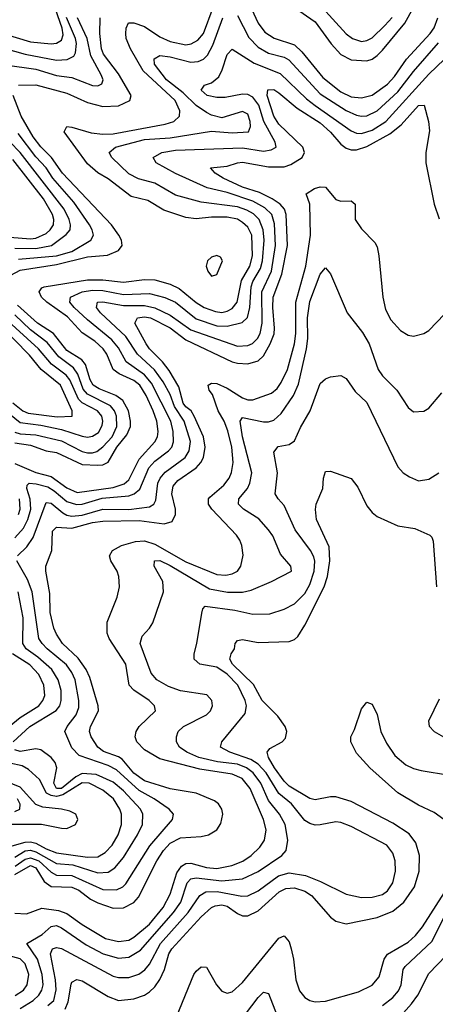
# Model space of a CAD drawing. Header units: inches. Extents: x 990535 to 1117859, y 769386 to 892122.
# Tile 455 of 656: x 1060868 to 1062475, y 815595 to 819403. Entities that reach past the tile are written whole.
import ezdxf

# ---------------------------------------------------------------- set-up
doc = ezdxf.new("R2010")
doc.units = ezdxf.units.IN
doc.header["$MEASUREMENT"] = 0
doc.layers.add('B0861', color=7, linetype='Continuous')

msp = doc.modelspace()

# ---------------------------------------------------------------- linework, layer by layer
at = {"layer": 'B0861', "color": 5}
for points, elevation in [([(1061984.2, 819510), (1062130, 819349), (1062155, 819330), (1062190, 819319.2), (1062210, 819322.3), (1062230, 819332.7), (1062279.6, 819380.4), (1062307.9, 819412.1)], 2940), ([(1060730, 819371.4), (1060910, 819317), (1060990, 819310.1), (1061010, 819312.1), (1061030, 819324.3), (1061035.7, 819344.3), (1061033, 819370), (1060997.2, 819470)], 2980), ([(1060850, 817686.1), (1060930, 817652.3), (1060990, 817636.2), (1061050, 817592.5), (1061090, 817574.9), (1061230, 817593.7), (1061272.3, 817607.7), (1061290, 817624), (1061330, 817703), (1061390.7, 817770), (1061401.1, 817790), (1061404, 817810), (1061397.8, 817850), (1061384.3, 817890), (1061357.7, 817950), (1061332.1, 817990), (1061310, 818007.9), (1061253, 818033), (1061230, 818049.9), (1061204.9, 818110), (1061190.5, 818130.5), (1061159.2, 818159.2), (1061110, 818191.9), (1061053.3, 818253.3), (1060972.8, 818310), (1060953, 818330), (1060943.7, 818350), (1060954.1, 818365.9), (1060962.4, 818370), (1061130, 818397.5), (1061190, 818397.5), (1061270, 818387.9), (1061350, 818397.9), (1061390, 818397.1), (1061450, 818379.9), (1061484, 818364), (1061550, 818309.7), (1061580.8, 818290), (1061625.4, 818274.6), (1061650, 818271.3), (1061670, 818275.6), (1061690, 818286.6), (1061709.3, 818310.7), (1061726, 818394), (1061757.2, 818450), (1061768.7, 818490), (1061764.9, 818570), (1061750, 818600.9), (1061730, 818619.2), (1061710, 818631), (1061670, 818639), (1061610, 818639), (1061550, 818632.5), (1061510, 818637.5), (1061425.9, 818665.9), (1061363.8, 818703.8), (1061299.3, 818719.3), (1061210, 818787.2), (1061170, 818810.8), (1061130, 818845.3), (1061039.9, 818970), (1061050, 818990.1), (1061070, 818987.9), (1061144.9, 818964.9), (1061190, 818960.2), (1061230, 818962.2), (1061430, 818998.7), (1061463.7, 819010), (1061485.4, 819030), (1061486.7, 819050), (1061468.6, 819090), (1061345.5, 819205.5), (1061296.8, 819290), (1061280.4, 819330), (1061278.3, 819350), (1061280.1, 819370), (1061289.1, 819390.9), (1061310, 819391.3), (1061350, 819376.9), (1061410, 819336.6), (1061450, 819319.2), (1061510, 819306.4), (1061530.5, 819309.5), (1061556.6, 819323.4), (1061578.6, 819350), (1061616.2, 819450)], 2880), ([(1061764.8, 819444.8), (1061790.1, 819390), (1061815.4, 819355.4), (1061851.7, 819331.7), (1061930, 819305.8), (1061958.7, 819278.7), (1062040.1, 819180.1), (1062110, 819124.2), (1062150, 819105), (1062190, 819100.8), (1062230, 819111.1), (1062290, 819153.9), (1062317, 819183), (1062362.9, 819250), (1062455.4, 819350), (1062470, 819372.2), (1062484.5, 819410)], 2880), ([(1061930.1, 819450), (1062010, 819394.4), (1062071.7, 819310), (1062110, 819268.8), (1062150, 819247.7), (1062210, 819244), (1062230, 819250.8), (1062250, 819264.7), (1062270, 819285.8), (1062356.8, 819390), (1062390.2, 819449.8)], 2920), ([(1060807.2, 819292.8), (1060889.2, 819269.2), (1061010, 819246.3), (1061051.4, 819248.6), (1061077.4, 819262.6), (1061084.5, 819275.5), (1061088.4, 819311.6), (1061084.4, 819330), (1061048.8, 819411.2)], 2960), ([(1060811.7, 819228.3), (1060930, 819212.2), (1061010, 819187.7), (1061070, 819179.7), (1061150, 819148.8), (1061170, 819146.9), (1061185.3, 819154.7), (1061190.9, 819170), (1061183.6, 819190), (1061143.8, 819263.8), (1061128.5, 819330), (1061091.2, 819410)], 2940), ([(1060850, 817399.2), (1060883.4, 817436.6), (1060899.8, 817470), (1060911.3, 817510), (1060908.7, 817548.7), (1060895.5, 817590), (1060897.4, 817602.6), (1060904.8, 817610), (1060931.9, 817608.1), (1060976.6, 817596.6), (1061001.5, 817581.5), (1061050, 817539.4), (1061087.9, 817527.9), (1061110, 817530), (1061187.3, 817552.7), (1061290, 817561), (1061310.8, 817569.2), (1061332.3, 817587.7), (1061367.3, 817670), (1061390, 817695.4), (1061443.8, 817736.2), (1061456, 817750), (1061463.1, 817770), (1061461.5, 817810), (1061451.9, 817850), (1061377.2, 817997.2), (1061350, 818030.2), (1061279.7, 818079.7), (1061250, 818133.6), (1061224.9, 818164.9), (1061130, 818241.7), (1061079.1, 818290), (1061061.8, 818310), (1061064.7, 818330), (1061109.8, 818350), (1061150, 818357.3), (1061190, 818355.8), (1061270, 818340.7), (1061370, 818344.2), (1061428.6, 818328.6), (1061470, 818310.1), (1061550, 818246.5), (1061630, 818219.2), (1061670, 818218.1), (1061728.3, 818231.7), (1061748.6, 818251.4), (1061758.4, 818290), (1061763.1, 818370), (1061770, 818390), (1061799.5, 818440.5), (1061807.1, 818470), (1061812.7, 818550), (1061809.5, 818590), (1061794.5, 818630), (1061771.9, 818651.9), (1061746.4, 818666.4), (1061710, 818678.7), (1061570, 818696.9), (1061470, 818723.9), (1061390.9, 818770.9), (1061327.8, 818787.8), (1061290, 818806.7), (1061224.5, 818870), (1061214.6, 818890), (1061238, 818910), (1061350, 818939.5), (1061450, 818945.6), (1061610, 818972.6), (1061690, 818965.5), (1061752, 818970), (1061760.2, 818990), (1061759.4, 819010), (1061750, 819037.4), (1061730, 819047.8), (1061650, 819023.9), (1061610, 819034.4), (1061590, 819044.7), (1061550, 819070.6), (1061500.2, 819120.2), (1061436.3, 819170), (1061389.4, 819230.6), (1061387.9, 819252.1), (1061410, 819264.2), (1061450, 819259.2), (1061530, 819238.5), (1061558.7, 819241.3), (1061578.5, 819250), (1061594, 819266), (1061615.1, 819304.9), (1061652.8, 819410)], 2860), ([(1060863.6, 819150), (1060930, 819150.8), (1061050, 819118.8), (1061130, 819082.4), (1061190, 819067.1), (1061250, 819070.1), (1061294, 819090), (1061299.3, 819110), (1061250, 819193.4), (1061192.7, 819270), (1061184.3, 819290), (1061177.4, 819350), (1061178.9, 819410)], 2920), ([(1061710, 819419.2), (1061753.6, 819333.6), (1061790, 819297.3), (1061830, 819273.6), (1061890, 819257.6), (1061908.4, 819248.4), (1062030, 819116.4), (1062130, 819051.9), (1062170, 819033.6), (1062190, 819030.1), (1062210, 819031.1), (1062250, 819050.8), (1062330, 819124.3), (1062390, 819202.1), (1062486.9, 819313.1)], 2860), ([(1060859.3, 817330), (1060895.6, 817364.4), (1060920.1, 817399.9), (1060970, 817535.9), (1060990, 817533.7), (1061035.4, 817495.4), (1061050, 817486.7), (1061070, 817482.8), (1061110, 817486.4), (1061190, 817510), (1061290, 817508.7), (1061370, 817519.2), (1061387.2, 817530), (1061394.5, 817545.5), (1061402.5, 817610), (1061411.3, 817630), (1061430, 817652.7), (1061507.8, 817710), (1061523.7, 817736.3), (1061527.9, 817772.1), (1061504.6, 817850), (1061466.6, 817906.6), (1061450, 817952.9), (1061422.7, 818002.7), (1061388.8, 818048.8), (1061323.2, 818110), (1061278.3, 818178.3), (1061180.1, 818270), (1061164.9, 818290), (1061169.1, 818310), (1061190, 818311.8), (1061270, 818298.1), (1061350, 818298), (1061390, 818288.7), (1061450, 818260.5), (1061530, 818203.3), (1061710, 818140.8), (1061750, 818142.9), (1061768.7, 818151.3), (1061787.6, 818170), (1061798.3, 818190), (1061805.4, 818230), (1061804.5, 818350), (1061841.5, 818430), (1061857.6, 818530), (1061853.5, 818613.5), (1061842.8, 818650), (1061816, 818676), (1061770, 818701.7), (1061670, 818734.3), (1061593.2, 818753.2), (1061470, 818807.7), (1061395.3, 818850), (1061383.5, 818870), (1061417.3, 818890), (1061470, 818898.7), (1061730, 818907), (1061810, 818895.2), (1061840.2, 818899.8), (1061859.7, 818910), (1061855.8, 818930), (1061811.5, 819010), (1061793.1, 819073.1), (1061770, 819103.4), (1061750, 819113.3), (1061730, 819115.3), (1061662.5, 819102.5), (1061630, 819102.4), (1061593, 819110), (1061569.9, 819130), (1061582.9, 819150), (1061610, 819159.5), (1061637.4, 819182.6), (1061651.1, 819208.9), (1061670, 819269), (1061690, 819289.2), (1061774.6, 819234.6), (1061874.8, 819194.8), (1061977, 819097), (1062010, 819070.9), (1062150, 818973.6), (1062170, 818964.8), (1062190, 818963.5), (1062230, 818975.9), (1062283.3, 819010), (1062450, 819192.4), (1062510, 819250.1)], 2840), ([(1060814.8, 818405.2), (1060870, 818434.5), (1061010, 818456.9), (1061130, 818485.8), (1061207.3, 818492.7), (1061249.8, 818510), (1061263.9, 818530), (1061261.7, 818550), (1061251.6, 818570), (1061223.1, 818610), (1061034.1, 818810), (1060990.6, 818870.6), (1060950, 818911.5), (1060920, 818950), (1060873.4, 819030), (1060842.9, 819110)], 2920), ([(1060850, 816096.8), (1060910, 816131.4), (1060930, 816123.2), (1060962.4, 816070), (1060990, 816050.8), (1061070, 816048.6), (1061096.7, 816036.7), (1061142.2, 816002.2), (1061170, 815987.3), (1061230, 815967.2), (1061270, 815967.6), (1061310, 815989.2), (1061327.2, 816010), (1061397.9, 816150), (1061424.6, 816190), (1061450, 816217.7), (1061490, 816239.2), (1061570, 816244), (1061597.7, 816250), (1061629.8, 816270), (1061645.8, 816294.2), (1061653.4, 816330), (1061649.9, 816350), (1061637, 816370), (1061621.5, 816381.5), (1061550, 816411.9), (1061450, 816428.1), (1061350, 816459.4), (1061310, 816489.4), (1061263.8, 816543.8), (1061250, 816552.7), (1061192.2, 816572.2), (1061169.7, 816590), (1061144.1, 816630), (1061138.5, 816650), (1061141.3, 816670), (1061173.3, 816730), (1061171.7, 816750), (1061138.8, 816858.8), (1061125.2, 816890), (1061093.7, 816933.7), (1061034.3, 816990), (1061010, 817026.3), (1061000.5, 817050), (1060986.3, 817110), (1060984.3, 817184.3), (1060968.7, 817270), (1060969.9, 817290), (1060992.4, 817350), (1060994.9, 817425.1), (1061010, 817440.1), (1061070, 817437.1), (1061150, 817458.8), (1061190, 817463.2), (1061330, 817466.8), (1061426.2, 817453.8), (1061457, 817463), (1061470.7, 817490), (1061470.3, 817510), (1061456.5, 817570), (1061461.2, 817598.8), (1061479.2, 817620.8), (1061550.8, 817670), (1061568.8, 817690), (1061579, 817710), (1061584.7, 817750), (1061578.5, 817790), (1061543.1, 817870), (1061530.6, 817890), (1061510, 817905.4), (1061499.5, 817919.5), (1061483.4, 817983.4), (1061445.8, 818045.8), (1061419.9, 818079.9), (1061369.9, 818130), (1061357.4, 818150), (1061313.9, 818230), (1061324.1, 818250), (1061350, 818254.4), (1061374.4, 818250), (1061450, 818211.2), (1061510, 818165.5), (1061690, 818079.6), (1061710, 818075), (1061750, 818072), (1061790, 818084), (1061810, 818103.4), (1061836.6, 818150), (1061851.3, 818188.7), (1061853.7, 818210), (1061846.5, 818290), (1061847.8, 818330), (1061881.1, 818418.9), (1061903.4, 818530), (1061898.3, 818650), (1061892, 818670), (1061874.9, 818690), (1061843.8, 818710), (1061795, 818735), (1061730, 818755.8), (1061654.3, 818790), (1061623.5, 818810), (1061606, 818830), (1061670, 818836.5), (1061709.9, 818850.1), (1061730, 818851.5), (1061830, 818834.3), (1061890, 818834.5), (1061916.6, 818843.4), (1061959.6, 818870), (1061969.6, 818890), (1061962.8, 818910), (1061870, 818998.7), (1061850.3, 819030), (1061825.1, 819110), (1061827.8, 819132.2), (1061850, 819132.8), (1061870, 819119.7), (1061941, 819061), (1062030, 819003.8), (1062070, 818968.6), (1062110, 818922.3), (1062130, 818906.5), (1062150, 818899.7), (1062170, 818899.9), (1062210, 818912.6), (1062298.7, 818961.3), (1062342.9, 818997.1), (1062410, 819071.3), (1062432, 819072), (1062448.9, 819008.9), (1062452.8, 818972.8), (1062438.3, 818890), (1062438, 818850), (1062470.1, 818690), (1062490, 818632.4)], 2820), ([(1060863.5, 818476.5), (1061010, 818489.9), (1061070, 818506.8), (1061143.6, 818550), (1061153.1, 818570), (1061149, 818590), (1061138.1, 818610), (1061077.8, 818697.8), (1060996.9, 818790), (1060970, 818830), (1060930, 818872.7), (1060862.4, 818962.4)], 2940), ([(1060850, 818519.1), (1060930, 818518), (1060990.7, 818529.3), (1061047.6, 818572.4), (1061062.9, 818590), (1061064.8, 818610), (1061059.9, 818630), (1061040.5, 818670), (1060869.5, 818889.5), (1060830, 818930.3)], 2960), ([(1060830, 818562), (1060910, 818556), (1060930, 818558.6), (1060970, 818576), (1060985.9, 818590), (1060999.1, 818610), (1061000.4, 818630), (1060994.4, 818650), (1060959.8, 818710), (1060841.8, 818861.8)], 2980), ([(1060850, 815947.6), (1060894.9, 815945.1), (1060953.7, 815966.3), (1061018.1, 815958.1), (1061050, 815946.8), (1061110, 815903.5), (1061199.8, 815850), (1061250, 815837.8), (1061290, 815843.7), (1061310, 815854.3), (1061370, 815905.3), (1061423.3, 815970), (1061450, 816020.5), (1061476, 816104), (1061494.1, 816130), (1061510, 816139.4), (1061530, 816141), (1061590, 816124.7), (1061630, 816120.6), (1061688, 816132), (1061730.7, 816149.3), (1061763.4, 816170), (1061797, 816203), (1061814.1, 816230), (1061821.3, 816270), (1061811, 816310), (1061758.8, 816430), (1061728.7, 816468.7), (1061690, 816485.7), (1061565.1, 816505.1), (1061410, 816544.5), (1061350, 816578.9), (1061320.8, 816610), (1061314.3, 816630), (1061318.6, 816650), (1061329.4, 816670), (1061392.7, 816730), (1061389.1, 816750), (1061369.2, 816770), (1061309.3, 816810), (1061291.9, 816830), (1061278, 816910), (1061214.7, 817010), (1061206.5, 817030), (1061206.9, 817073.1), (1061245, 817170), (1061254.5, 817210), (1061251.9, 817250), (1061245.4, 817270), (1061219.9, 817310), (1061215, 817330), (1061227, 817350), (1061261.4, 817370), (1061315.5, 817384.5), (1061350, 817387.7), (1061390, 817374.9), (1061510, 817305.9), (1061630, 817256.9), (1061665.5, 817254.5), (1061690, 817260.1), (1061709.5, 817270.5), (1061723.2, 817290), (1061731.6, 817331.6), (1061726.4, 817370), (1061718.8, 817390), (1061705.8, 817410), (1061610.4, 817510), (1061598.4, 817530), (1061598.2, 817550), (1061603.3, 817556.7), (1061657, 817603), (1061678.2, 817630), (1061687.5, 817652.5), (1061693.7, 817690), (1061688.6, 817750), (1061672.5, 817812.5), (1061658.1, 817850), (1061635.5, 817890), (1061612.9, 817952.9), (1061600.6, 817970), (1061596.2, 817990), (1061610, 817997.6), (1061630, 817995.6), (1061670, 817977.8), (1061730, 817940.8), (1061750, 817933.3), (1061770, 817933), (1061841.4, 817958.6), (1061863.1, 817976.9), (1061879.5, 818000.5), (1061903.9, 818050), (1061930.9, 818150), (1061935.7, 818190), (1061936, 818310), (1061974.6, 818450), (1061992.2, 818570), (1061989.6, 818689.6), (1061975.7, 818730), (1062008.3, 818750), (1062030, 818756.4), (1062050, 818755.7), (1062090, 818708.1), (1062110, 818700.8), (1062150, 818702), (1062164.6, 818690), (1062164.7, 818630), (1062190, 818593.7), (1062241.1, 818541.1), (1062250, 818524.9), (1062257, 818490), (1062272.1, 818330), (1062282.2, 818282.2), (1062302.6, 818242.6), (1062340.5, 818200.5), (1062370, 818182.4), (1062390, 818178.6), (1062430, 818189.2), (1062450, 818201.1), (1062510, 818263.9)], 2780), ([(1060870, 815578.6), (1060920.3, 815610), (1060942.5, 815630), (1060954.2, 815650), (1060958.7, 815670), (1060955.3, 815710), (1060936.7, 815770), (1060895.4, 815830), (1060955.4, 815864.6), (1060990, 815896.1), (1061010, 815900.1), (1061030, 815891.5), (1061125.4, 815825.4), (1061190.8, 815790.8), (1061250, 815773.4), (1061290, 815777.6), (1061335.8, 815804.2), (1061462.5, 815950), (1061491.1, 815990), (1061515.6, 816064.4), (1061530, 816080.9), (1061550, 816084.7), (1061650, 816072.2), (1061730, 816080.7), (1061790, 816109.3), (1061881.3, 816170), (1061898.4, 816190), (1061904.9, 816230), (1061894.2, 816290), (1061872.7, 816330), (1061830, 816383.5), (1061800.3, 816450), (1061770.2, 816490), (1061745.2, 816510), (1061710, 816523.9), (1061632.7, 816532.7), (1061560.5, 816550), (1061513.7, 816570), (1061485.6, 816590), (1061474.1, 816610), (1061474.6, 816630), (1061481.2, 816650), (1061501.5, 816670), (1061590, 816714.7), (1061605.3, 816730), (1061613.3, 816750), (1061611.1, 816770), (1061591.4, 816791.4), (1061490, 816808), (1061444, 816824), (1061398.2, 816850), (1061376, 816876), (1061334.1, 816990), (1061341.4, 817018.6), (1061370.5, 817049.5), (1061382.4, 817070), (1061423.5, 817190), (1061421, 817230), (1061387.6, 817290), (1061389.4, 817310.6), (1061410, 817311.8), (1061450, 817292.7), (1061602.2, 817202.2), (1061670.9, 817189.1), (1061730, 817189.1), (1061762.9, 817197.1), (1061842, 817230), (1061918.7, 817270), (1061916.9, 817290), (1061875.8, 817335.8), (1061846.4, 817406.4), (1061829.9, 817430), (1061792.3, 817472.3), (1061732.8, 817510), (1061714.5, 817530), (1061715.2, 817550), (1061748.8, 817590), (1061758.4, 817610), (1061765.2, 817650), (1061730, 817790), (1061720.2, 817850), (1061730, 817865.2), (1061810, 817847.4), (1061830, 817848), (1061850, 817854.7), (1061879.4, 817880.6), (1061926.8, 817950), (1061946.3, 817993.7), (1061977, 818130), (1061981.6, 818170), (1061980.5, 818250), (1061990, 818313.7), (1062030, 818419.1), (1062050, 818443), (1062070, 818420.4), (1062134, 818270), (1062192.8, 818192.8), (1062219.4, 818150), (1062253.7, 818050), (1062270, 818025.8), (1062326, 817970), (1062370, 817903.1), (1062390, 817887), (1062430, 817888.5), (1062450, 817901.1), (1062500, 817960)], 2760), ([(1060850, 817766.8), (1060910, 817757.1), (1060970, 817735.2), (1061010, 817729.8), (1061110, 817683.4), (1061170, 817679.6), (1061190, 817682.1), (1061210, 817691.3), (1061244, 817750), (1061282.6, 817797.4), (1061296, 817830), (1061296.9, 817850), (1061288.9, 817890), (1061267, 817930), (1061240.1, 817950), (1061175, 817975), (1061152, 817990), (1061140.4, 818010), (1061122.2, 818070), (1061108.2, 818088.2), (1061050, 818123.9), (1060998.5, 818190), (1060936.6, 818230), (1060859.4, 818299.4)], 2920), ([(1060850, 817808.4), (1060870, 817801.3), (1060930, 817798), (1061030, 817773.9), (1061110, 817733.1), (1061130, 817727.6), (1061150, 817727.7), (1061166.5, 817733.5), (1061190, 817751), (1061225.6, 817790), (1061243.6, 817830), (1061241.8, 817870), (1061235, 817890), (1061219.7, 817910), (1061130, 817954.5), (1061114.2, 817974.2), (1061092.8, 818032.8), (1061076.6, 818056.6), (1061019, 818099), (1060974.8, 818154.8), (1060910, 818203.2), (1060850, 818261.5)], 2940), ([(1060841.9, 817921.9), (1060880.1, 817890), (1060901, 817881), (1061013.3, 817866.7), (1061071, 817870), (1061071.4, 817890), (1061026.1, 817990), (1060950.7, 818050.7), (1060905.9, 818105.9), (1060786.3, 818226.3)], 2980), ([(1060801.2, 817901.2), (1060870, 817845.1), (1060950, 817835.4), (1061030, 817818.3), (1061110, 817792.1), (1061130, 817788.5), (1061150, 817791.9), (1061173, 817807), (1061186.9, 817833.1), (1061189.9, 817850), (1061185.1, 817870), (1061169.5, 817890), (1061110, 817921.9), (1061095.8, 817935.8), (1061061.4, 818010), (1061047.9, 818027.9), (1060990.6, 818070.6), (1060940.4, 818130), (1060809.9, 818249.9)], 2960), ([(1060977.3, 815590), (1060999.9, 815610), (1061009.4, 815650.6), (1061006.1, 815690), (1060986.7, 815790), (1060995.1, 815810), (1061010, 815814.8), (1061030, 815811), (1061230, 815703.7), (1061250, 815698.7), (1061290, 815698.7), (1061328.7, 815711.3), (1061351.9, 815728.1), (1061370, 815750.1), (1061412.6, 815830), (1061519.1, 815950), (1061564.4, 816015.6), (1061588, 816030), (1061631, 816031), (1061727.1, 816012.9), (1061750, 816014.1), (1061790, 816033.9), (1061868, 816092), (1061910, 816103), (1061973.3, 816093.3), (1062030.6, 816070.6), (1062130, 816020.6), (1062188.8, 816008.8), (1062230, 816009.6), (1062270, 816019.6), (1062290, 816033.5), (1062310, 816065.2), (1062320.2, 816110), (1062319, 816150), (1062310, 816179.8), (1062287, 816210), (1062150, 816283.4), (1062110, 816298.6), (1062090, 816300.4), (1062030, 816288.8), (1062010, 816288.2), (1061990, 816293.8), (1061970, 816306.6), (1061918.7, 816370), (1061870.5, 816410.5), (1061821.1, 816490), (1061790, 816524.1), (1061761.6, 816541.6), (1061681, 816570), (1061644.5, 816590), (1061649.8, 816610), (1061739.7, 816720.3), (1061744.7, 816750), (1061739.7, 816770), (1061711.6, 816830), (1061670, 816871.6), (1061630, 816898.9), (1061565.1, 816910), (1061543.1, 816930), (1061542.3, 816950), (1061553.2, 816990), (1061571.9, 817108.1), (1061575.8, 817124.2), (1061585.3, 817134.7), (1061699.4, 817119.4), (1061770, 817104.4), (1061834.5, 817105.5), (1061890, 817122.8), (1061930, 817144.2), (1061970, 817183.8), (1061990, 817218.7), (1062006, 817270), (1062009, 817309), (1062005.5, 817325.5), (1061992.6, 817350), (1061933.4, 817430), (1061890, 817524.2), (1061866.8, 817550), (1061855.7, 817570), (1061865.1, 817650), (1061850.8, 817730), (1061867, 817753), (1061910, 817760.5), (1061930, 817774.7), (1061953.6, 817826.4), (1061991.1, 817890), (1062030, 817996.5), (1062050, 818014), (1062070, 818021.3), (1062110, 818026.7), (1062130, 818015.3), (1062165.1, 817965.1), (1062210, 817922), (1062330, 817674.3), (1062350, 817650.2), (1062374.5, 817634.5), (1062410, 817620.2), (1062450, 817626), (1062488.6, 817650)], 2740), ([(1061043.7, 815576.3), (1061055.5, 815604.5), (1061066.6, 815673.4), (1061070, 815680.7), (1061089.4, 815690.6), (1061110, 815685.4), (1061210, 815624.7), (1061250, 815609.6), (1061310, 815616.4), (1061350, 815631), (1061370, 815643.8), (1061390, 815662.4), (1061410, 815690.8), (1061427.4, 815730), (1061444.5, 815790), (1061456.9, 815810), (1061570, 815933.3), (1061610, 815970), (1061623.4, 815976.6), (1061650, 815980.1), (1061670, 815974.3), (1061710, 815946.7), (1061730, 815937.8), (1061750, 815937.2), (1061790, 815956.2), (1061871.5, 816030), (1061897.2, 816042.8), (1061930, 816045.5), (1061970, 816032.2), (1061995.8, 816015.8), (1062070, 815931.7), (1062090, 815917.1), (1062130, 815906.3), (1062250, 815931.2), (1062310, 815955.7), (1062352.9, 815990), (1062394.7, 816050), (1062412.5, 816110), (1062413.5, 816170), (1062399.9, 816219.9), (1062374.1, 816254.1), (1062310, 816296), (1062150, 816378.9), (1062090, 816397.7), (1062070, 816397.7), (1062010, 816385.4), (1061990, 816391), (1061910, 816439), (1061890, 816457.5), (1061853, 816510), (1061830.4, 816550), (1061824.7, 816570), (1061835.1, 816584.9), (1061883, 816610), (1061896, 816624), (1061901, 816650), (1061894.3, 816670), (1061866.2, 816710), (1061805.4, 816770), (1061771.5, 816831.5), (1061691, 816910), (1061679.9, 816930), (1061685.4, 816950), (1061698.3, 816970), (1061701.4, 816990), (1061710, 817002.4), (1061730, 817006.1), (1061790, 816994.1), (1061910, 816998.3), (1061930, 817006), (1061942.7, 817017.3), (1061970, 817061.6), (1062045.2, 817210), (1062057.9, 817250), (1062067.3, 817310), (1062064.5, 817364.5), (1062015.9, 817470), (1062011.5, 817508.5), (1062014, 817530), (1062040.3, 817590), (1062042, 817630), (1062050, 817656.3), (1062070, 817657.6), (1062150, 817628.4), (1062174.6, 817594.6), (1062210, 817522.4), (1062230, 817497), (1062250, 817481.7), (1062330, 817445.8), (1062395.8, 817435.8), (1062454, 817410), (1062461.3, 817401.3), (1062466.9, 817386.9), (1062479.4, 817210)], 2720), ([(1060863.7, 817490), (1060870.4, 817510), (1060866.9, 817550)], 2880), ([(1060850.6, 816129.4), (1060890, 816156.9), (1060910, 816162.2), (1060942.2, 816150), (1060990, 816106.4), (1061010, 816094), (1061070, 816092.7), (1061190, 816038.7), (1061242.2, 816037.8), (1061267.5, 816050), (1061278.7, 816061.3), (1061371.8, 816208.2), (1061459.4, 816310), (1061462.8, 816330), (1061446.6, 816350), (1061388.2, 816390), (1061330, 816421.7), (1061241.8, 816501.8), (1061210, 816518.6), (1061098, 816558), (1061070, 816586.6), (1061043.1, 816650), (1061052.2, 816670), (1061085.9, 816714.1), (1061096.4, 816743.6), (1061096.8, 816770), (1061082.1, 816850), (1061070, 816877.8), (1061048.6, 816908.6), (1060974.7, 816970), (1060954.5, 816990), (1060942.4, 817010), (1060916, 817190), (1060897.8, 817237.8), (1060857, 817310)], 2840), ([(1060842.9, 816610), (1060907.1, 816670), (1061009, 816731), (1061023.1, 816750), (1061028.8, 816770), (1061028.3, 816808.3), (1061016.8, 816850), (1060992.6, 816890), (1060938.3, 816938.3), (1060893.2, 816970), (1060879.8, 816990), (1060881.6, 817090), (1060861.7, 817190)], 2860), ([(1060777.9, 816630), (1060870, 816704.2), (1060941.7, 816750), (1060958.3, 816770), (1060964.9, 816790), (1060961.2, 816830), (1060942, 816870), (1060907.4, 816907.4), (1060840.6, 816950)], 2880), ([(1062507.3, 816310), (1062470, 816336.7), (1062410, 816365.8), (1062330, 816413.6), (1062221.8, 816510), (1062170, 816566), (1062148.4, 816610), (1062147.8, 816630), (1062162.6, 816657.4), (1062190, 816737.3), (1062210, 816763), (1062230, 816755.5), (1062250, 816715.5), (1062264.3, 816650), (1062285.4, 816605.4), (1062317.8, 816557.8), (1062360.9, 816520.9), (1062390, 816507.2), (1062419.9, 816499.9), (1062530, 816480.8)], 2680), ([(1062490, 816774.8), (1062448.4, 816690), (1062450.9, 816670.9), (1062470.2, 816650), (1062506.4, 816630)], 2720), ([(1060850, 816164.7), (1060890, 816189), (1060910, 816190.8), (1060930, 816184.6), (1061010, 816139.9), (1061074, 816134), (1061170, 816103.3), (1061210, 816106.6), (1061236.6, 816123.4), (1061270, 816163.1), (1061324.2, 816250), (1061342.4, 816290), (1061343.7, 816330), (1061335.7, 816350), (1061270, 816420.4), (1061230, 816454.8), (1061163.4, 816483.4), (1061110, 816487.4), (1061085.1, 816474.9), (1061030, 816430.2), (1061010, 816429.2), (1061000.3, 816450), (1061012.1, 816510), (1061005.5, 816530), (1060990, 816549.5), (1060950, 816579), (1060930, 816582.9), (1060870, 816573.4), (1060850, 816578.7)], 2860), ([(1060830, 816205.7), (1060890, 816222.5), (1060910, 816223.5), (1060930, 816218.4), (1060970, 816196), (1061010, 816180.9), (1061130, 816164.1), (1061170, 816166.1), (1061198.4, 816181.6), (1061225.4, 816210), (1061248.8, 816250), (1061262, 816290), (1061262.3, 816330), (1061255.8, 816350), (1061230.6, 816390), (1061190, 816423.4), (1061136.5, 816450), (1061110, 816451.8), (1061035, 816405), (1061010, 816399.4), (1060990, 816402.2), (1060972.2, 816412.2), (1060945, 816465), (1060902.7, 816502.7), (1060877.4, 816517.4), (1060830, 816527.8)], 2880), ([(1060790, 816292), (1060951.9, 816291.9), (1061030, 816275.8), (1061050, 816275.6), (1061084.1, 816290), (1061093.2, 816310), (1061084.8, 816330), (1061061.8, 816341.8), (1061029.8, 816350), (1060957.9, 816357.9), (1060930, 816367.9), (1060870, 816434.8), (1060790, 816467.5)], 2920), ([(1060850, 816341.1), (1060869.1, 816350), (1060870.3, 816369.7), (1060859.2, 816390)], 2940), ([(1061462.3, 815517.7), (1061541.6, 815710), (1061550, 815723.5), (1061570, 815739.6), (1061590, 815738.7), (1061628.5, 815670), (1061650, 815646.2), (1061670, 815638.4), (1061690, 815643.2), (1061730, 815679.1), (1061870, 815850.8), (1061890, 815860.2), (1061910, 815837), (1061917.7, 815810), (1061927.1, 815770), (1061936.2, 815690), (1061950, 815646.7), (1061970, 815621.5), (1061990, 815609.4), (1062010, 815604.8), (1062050, 815607.8), (1062177.2, 815642.8), (1062230.6, 815669.4), (1062258, 815702), (1062276.4, 815770), (1062290.5, 815789.5), (1062370, 815835.8), (1062398.6, 815861.4), (1062425.1, 815894.9), (1062563.2, 816110)], 2680), ([(1062270, 815590.6), (1062310, 815621.1), (1062332.6, 815647.4), (1062342.4, 815670), (1062350.7, 815729.3), (1062358.1, 815741.9), (1062461.5, 815838.5), (1062507.6, 815930)], 2660), ([(1060850.8, 815629.2), (1060882.6, 815650), (1060897.5, 815670), (1060903.6, 815710), (1060890, 815752.1), (1060870, 815770.5), (1060799.8, 815790)], 2780), ([(1062270, 815470.8), (1062383.3, 815596.7), (1062406.7, 815630), (1062450, 815714.9), (1062516.4, 815783.6)], 2640), ([(1061720.4, 815530), (1061790, 815622), (1061810, 815641.6), (1061830, 815637.4), (1061863.2, 815550)], 2660)]:
    msp.add_lwpolyline(points, dxfattribs=dict(at, elevation=elevation))
at = {"layer": 'B0861', "color": 5, "elevation": 2920}
msp.add_lwpolyline([(1061630, 818491.6), (1061610, 818485), (1061594.2, 818470), (1061589.4, 818450), (1061595.9, 818430), (1061610, 818411.5), (1061630, 818417.2), (1061651.8, 818470), (1061644.8, 818484.8)], close=True, dxfattribs=at)

doc.saveas('drawing.dxf')
